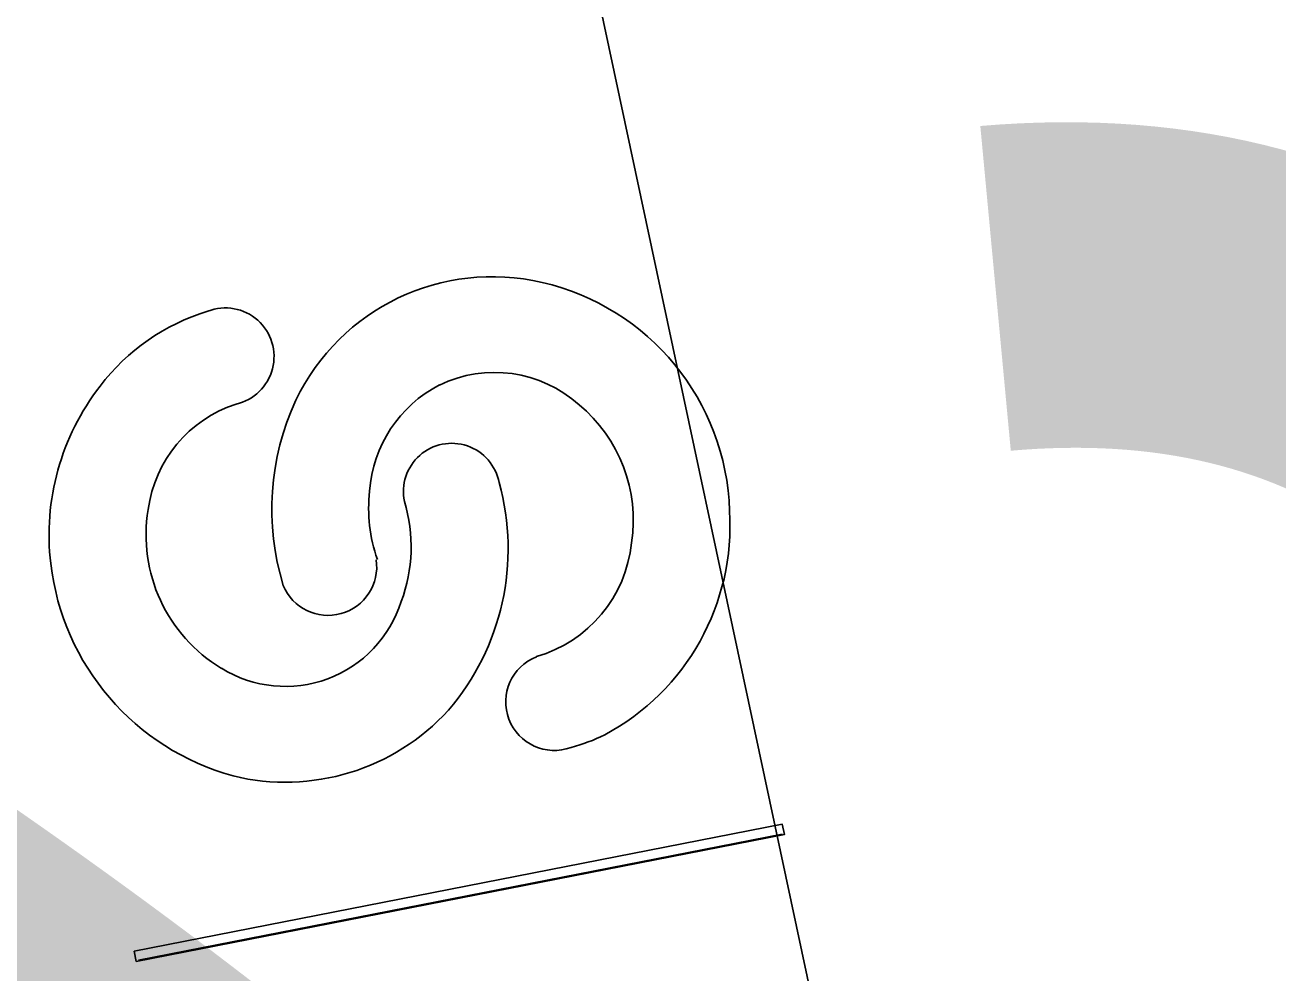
# Model space of a CAD drawing. Extents: x -545846 to -545044, y -1122650 to -1119108.
# Drawn here: x -545476.29 to -545465.72, y -1120428.1 to -1120420.11 of the extents above; entities that cross this region are included whole.
import ezdxf

# ---------------------------------------------------------------- set-up
doc = ezdxf.new("R2010")
doc.units = 0
doc.layers.add('osvětlené plochy-hodnota-obrys', color=7, linetype='Continuous')
doc.layers.add('Rozpiska', color=7, linetype='Continuous')

msp = doc.modelspace()

# ---------------------------------------------------------------- linework, layer by layer
at = {"layer": 'osvětlené plochy-hodnota-obrys'}
msp.add_lwpolyline([(-545607.519, -1119727.517), (-545482.536, -1120367.871), (-545465.73, -1120446.743)], dxfattribs=at)
at = {"layer": 'Rozpiska'}
msp.add_line((-545471.976, -1120425.439), (-545471.977, -1120425.436), dxfattribs=at)
msp.add_lwpolyline([(-545475.369, -1120427.92), (-545475.352, -1120428.008), (-545469.886, -1120426.938), (-545469.904, -1120426.85)], close=True, dxfattribs=at)
msp.add_lwpolyline([(-545469.906, -1120426.935), (-545475.333, -1120427.998)], dxfattribs=at)
for centre, radius, start, end in [((-545472.35, -1120424.07), 1.837, 76.7773, 154.3107), ((-545472.389, -1120424.271), 2.042, 1.8027, 76.9862), ((-545474.224, -1120424.246), 1.8, 106.9314, 142.7636), ((-545474.601, -1120422.907), 0.411, 282.8133, 111.0232), ((-545472.331, -1120424.106), 1.066, 48.0145, 115.8561), ((-545474.039, -1120424.412), 2.048, 142.1858, 186.7468), ((-545472.291, -1120424.119), 1.096, 117.4061, 175.9066), ((-545474.178, -1120424.336), 1.081, 107.841, 172.6173), ((-545472.033, -1120424.194), 2.176, 154.9778, 197.1859), ((-545472.426, -1120424.286), 1.265, 351.3348, 50.2811), ((-545472.692, -1120424.045), 0.407, 10.6601, 191.8488), ((-545472.084, -1120424.185), 1.308, 173.6871, 199.2642), ((-545474.309, -1120424.528), 2.093, 319.4329, 15.4728), ((-545474.357, -1120424.51), 1.323, 339.5592, 16.7557), ((-545473.955, -1120424.411), 1.314, 170.6472, 238.8952), ((-545472.347, -1120424.332), 2.002, 298.1789, 3.5915), ((-545472.28, -1120424.369), 1.109, 285.852, 354.4277), ((-545473.98, -1120424.411), 2.106, 186.5731, 254.7241), ((-545473.734, -1120424.679), 0.41, 202.7422, 8.2719), ((-545474.095, -1120424.662), 1.026, 238.3759, 342.3973), ((-545471.827, -1120425.819), 0.409, 111.4156, 290.2477), ((-545474.095, -1120424.633), 1.863, 256.3256, 317.6128), ((-545472.066, -1120424.758), 1.494, 284.7552, 296.3966)]:
    msp.add_arc(centre, radius, start, end, dxfattribs=at)

# ---------------------------------------------------------------- texts
at = {"layer": 'osvětlené plochy-hodnota-obrys'}
msp.add_text('20', height=22.7812, rotation=281.0956, dxfattribs=at).set_placement((-545485.386, -1120422.643))

doc.saveas('drawing.dxf')
